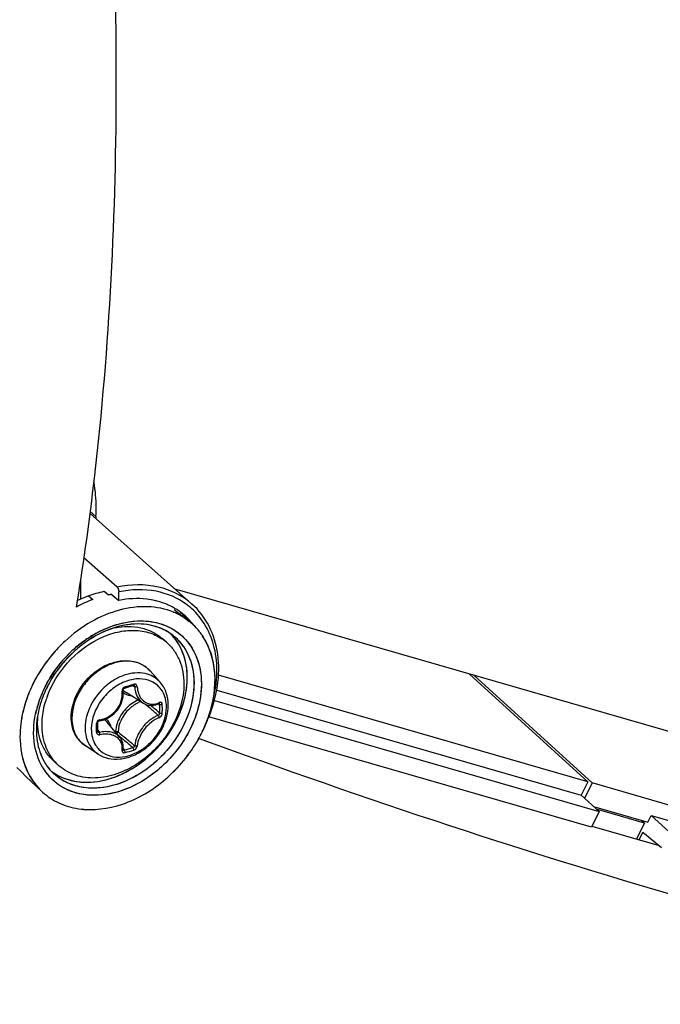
# Model space of a CAD drawing. Header units: millimetres. Extents: x 0 to 420, y 0 to 297.
# Tile 503 of 514: x 379.61 to 383.13, y 225.88 to 231.29. Entities that reach past the tile are written whole.
import ezdxf

# ---------------------------------------------------------------- set-up
doc = ezdxf.new("R2010")
doc.units = ezdxf.units.MM
doc.header["$LTSCALE"] = 23.1
doc.layers.get('0').update_dxf_attribs({"linetype": 'CONTINUOUS'})

msp = doc.modelspace()

# ---------------------------------------------------------------- linework, layer by layer
at = {"color": 7, "linetype": 'Continuous'}
for p, q in [((379.9991, 228.5781), (380.559, 228.0801)), ((380.0314, 228.5618), (380.0005, 228.5885)), ((380.1479, 228.1732), (379.9658, 228.3337)), ((379.9478, 228.107), (379.9478, 228.2123)), ((379.9898, 228.1254), (379.9301, 228.0992)), ((379.9898, 228.1254), (380.0143, 228.1052)), ((380.0764, 228.1504), (380.1009, 228.1302)), ((380.1131, 228.137), (380.1107, 228.1318)), ((380.1131, 228.137), (380.1578, 228.1003)), ((380.1578, 228.1003), (380.1578, 228.1472)), ((384.3886, 227.0298), (380.4672, 228.1618)), ((379.9242, 228.0638), (379.9301, 228.0992)), ((379.9247, 228.0631), (379.9305, 228.0987)), ((380.4619, 228.0503), (380.5442, 227.9846)), ((380.4195, 227.87), (380.3945, 227.8917)), ((380.3844, 227.65), (380.329, 227.7126)), ((382.7334, 227.1039), (380.7047, 227.6895)), ((382.7334, 227.1039), (382.084, 227.6951)), ((382.7575, 227.0969), (382.108, 227.6881)), ((380.1893, 227.6187), (380.2041, 227.6229)), ((380.2009, 227.657), (380.2007, 227.6569)), ((380.2009, 227.657), (380.2007, 227.6569)), ((380.2335, 227.6315), (380.2446, 227.6254)), ((380.2904, 227.5363), (380.1976, 227.5938)), ((380.6948, 227.6073), (382.6966, 227.0295)), ((380.3308, 227.5239), (380.3331, 227.5219)), ((380.3743, 227.532), (380.3813, 227.5283)), ((380.3781, 227.5338), (380.3772, 227.5332)), ((380.3772, 227.5332), (380.3785, 227.5336)), ((380.3785, 227.5336), (380.379, 227.5336)), ((380.6818, 227.5499), (382.7951, 226.9398)), ((379.7102, 227.4608), (379.7098, 227.4582)), ((382.7526, 226.8541), (380.6514, 227.4607)), ((380.0411, 227.4092), (380.041, 227.4279)), ((380.0411, 227.4041), (380.0411, 227.4092)), ((380.1626, 227.3474), (380.0926, 227.4308)), ((380.041, 227.3806), (380.0411, 227.4041)), ((380.0411, 227.3874), (380.0504, 227.3751)), ((380.1396, 227.3802), (380.136, 227.3792)), ((380.1492, 227.3634), (380.1649, 227.3501)), ((380.043, 227.2558), (379.9732, 227.3017)), ((380.1649, 227.3501), (380.1826, 227.3351)), ((380.601, 227.3395), (380.596, 227.3413)), ((380.6011, 227.3393), (380.5961, 227.3412)), ((380.1804, 227.2792), (380.1814, 227.2784)), ((380.1812, 227.2863), (380.1872, 227.2781)), ((380.1814, 227.2784), (380.1823, 227.2779)), ((379.8303, 227.1897), (379.8053, 227.2113)), ((379.5971, 227.1816), (379.6207, 227.1595)), ((379.6458, 227.1333), (379.6207, 227.1595)), ((379.7402, 227.1794), (379.7395, 227.1807)), ((379.6458, 227.1333), (379.7348, 227.0499)), ((382.7334, 227.1039), (382.6966, 227.0295)), ((382.7575, 227.0969), (382.7156, 227.0122)), ((385.485, 226.3095), (382.7575, 227.0969)), ((382.6966, 227.0295), (382.7951, 226.9398)), ((382.7951, 226.9398), (382.7526, 226.8541)), ((382.765, 226.9672), (383.0629, 226.8812)), ((383.0442, 226.8767), (382.7811, 226.9526)), ((383.0629, 226.8812), (383.0813, 226.9184)), ((383.0813, 226.9184), (385.4395, 226.2377)), ((383.0813, 226.9184), (383.1798, 226.8288)), ((383.0442, 226.8767), (383.0009, 226.7892)), ((383.0268, 226.8917), (383.0442, 226.8767)), ((382.7544, 226.8603), (383.1247, 226.7534)), ((383.0152, 226.785), (383.0358, 226.8266)), ((383.0358, 226.8266), (383.1373, 226.743))]:
    msp.add_line(p, q, dxfattribs=at)
for points in [[(380.2041, 227.6229), (380.213, 227.6254), (380.2218, 227.628), (380.2367, 227.6324)], [(380.2367, 227.6324), (380.2372, 227.6326), (380.2383, 227.6327), (380.2392, 227.6326), (380.24, 227.6324), (380.2403, 227.6323)], [(380.0518, 227.4393), (380.0614, 227.4411), (380.0741, 227.4446), (380.0865, 227.4493), (380.0985, 227.455), (380.11, 227.4618), (380.1209, 227.4695), (380.1311, 227.4782), (380.1406, 227.4876), (380.1492, 227.4979), (380.157, 227.5087), (380.1638, 227.5202), (380.1695, 227.5322), (380.1742, 227.5445), (380.1777, 227.5571), (380.1801, 227.5699), (380.1813, 227.5828), (380.1814, 227.5957)], [(380.1814, 227.5957), (380.1805, 227.6061), (380.1805, 227.6076), (380.1808, 227.6091), (380.1812, 227.6107), (380.1819, 227.6122), (380.1827, 227.6137), (380.1837, 227.615), (380.1849, 227.6162), (380.1861, 227.6172), (380.1874, 227.618), (380.1887, 227.6186), (380.1893, 227.6187)], [(380.2903, 227.5363), (380.2941, 227.5341), (380.3025, 227.5301), (380.3113, 227.527), (380.3206, 227.525), (380.3301, 227.5239)], [(380.3301, 227.5239), (380.3398, 227.5239), (380.3498, 227.5249), (380.3597, 227.527), (380.3697, 227.5302), (380.3772, 227.5332)], [(380.041, 227.4279), (380.041, 227.4287), (380.0413, 227.43), (380.0418, 227.4314), (380.0425, 227.4328), (380.0434, 227.4341), (380.0445, 227.4354), (380.0457, 227.4365), (380.047, 227.4374), (380.0484, 227.4382), (380.0499, 227.4388), (380.0514, 227.4392), (380.0518, 227.4393)], [(380.0417, 227.3782), (380.0413, 227.3787), (380.0411, 227.3794), (380.041, 227.3802), (380.041, 227.3806)], [(380.1759, 227.3249), (380.1721, 227.3333), (380.1674, 227.3412), (380.1626, 227.3474)], [(380.1805, 227.2801), (380.1813, 227.2873), (380.1814, 227.2972), (380.1806, 227.3068), (380.1787, 227.3161), (380.1759, 227.3249)], [(380.1805, 227.2792), (380.1805, 227.2791), (380.1805, 227.2791), (380.1805, 227.2792), (380.1805, 227.2795), (380.1805, 227.2801)]]:
    msp.add_lwpolyline(points, dxfattribs=at)
for centre, radius, start, end in [((380.4782, 228.5375), 0.4475, 176.8971, 178.4742), ((380.213, 227.5891), 0.5526, 100.3309, 101.7019), ((380.2599, 227.4519), 0.698, 114.7032, 118.7467), ((380.2434, 227.4879), 0.6585, 110.3601, 114.7112), ((380.2655, 227.7041), 0.4054, 75.3735, 76.79), ((380.2702, 227.7208), 0.388, 66.619, 75.4189), ((380.2756, 227.7343), 0.3735, 66.3121, 66.5586), ((380.2782, 227.74), 0.3673, 60.5342, 66.3247), ((380.2813, 227.7456), 0.3608, 59.3163, 60.5183), ((380.2839, 227.75), 0.3557, 51.39, 59.3241), ((380.3012, 227.7703), 0.3831, 48.3308, 52.9119), ((380.3156, 227.6919), 0.3717, 66.7087, 67.7143), ((380.3189, 227.6994), 0.3636, 60.3122, 67.717), ((380.3191, 227.6996), 0.3633, 60.4264, 66.7265), ((380.2329, 227.751), 0.3867, 43.2966, 47.2978), ((380.3245, 227.7094), 0.3521, 51.4049, 60.4133), ((380.3243, 227.709), 0.3526, 51.4156, 60.2962), ((380.2856, 227.7523), 0.3529, 44.9888, 51.3695), ((380.2514, 227.7685), 0.3613, 39.0989, 43.2924), ((380.2835, 227.7503), 0.3558, 39.8128, 44.9781), ((380.2143, 227.5495), 0.408, 100.9855, 101.3584), ((380.2618, 227.7771), 0.3477, 38.1384, 39.0776), ((380.3272, 227.7129), 0.3477, 48.3617, 51.3814), ((380.3274, 227.7132), 0.3473, 48.3642, 51.391), ((380.2796, 227.747), 0.3609, 36.7286, 39.815), ((380.3256, 227.7113), 0.35, 41.2188, 48.3464), ((380.3257, 227.7114), 0.3498, 41.2183, 48.3492), ((380.3433, 227.3577), 0.6422, 120.8732, 122.1268), ((380.3383, 227.3662), 0.6324, 119.2328, 120.8744), ((380.2414, 227.7151), 0.2837, 42.6538, 45.6927), ((380.2417, 227.7155), 0.2832, 42.6021, 45.5847), ((380.2405, 227.7143), 0.2849, 42.0025, 42.6552), ((380.2409, 227.7147), 0.2844, 41.9994, 42.6035), ((380.238, 227.7122), 0.2882, 34.7184, 41.9867), ((380.2753, 227.6829), 0.2877, 34.746, 51.2762), ((380.3226, 227.7086), 0.354, 39.5241, 41.2254), ((380.3227, 227.7087), 0.3538, 39.5218, 41.2241), ((380.3192, 227.7059), 0.3583, 34.7268, 39.5137), ((380.3195, 227.7061), 0.358, 34.7216, 39.5173), ((380.316, 227.7036), 0.3623, 34.1645, 34.7334), ((380.3166, 227.704), 0.3616, 34.1603, 34.7268), ((380.3152, 227.7031), 0.3632, 33.6712, 34.1645), ((380.3719, 227.3183), 0.6909, 130.9008, 132.2846), ((380.3625, 227.3295), 0.6763, 123.949, 130.9204), ((380.2531, 227.6778), 0.2542, 49.1138, 56.5118), ((380.3831, 227.3065), 0.7072, 133.3719, 148.6065), ((380.3787, 227.3107), 0.7011, 132.452, 133.3507), ((380.2138, 227.6105), 0.1539, 50.5352, 52.3899), ((380.214, 227.6107), 0.1537, 47.2036, 50.5349), ((380.2134, 227.6101), 0.1545, 41.5302, 47.1948), ((380.3605, 227.3082), 0.7526, 153.6676, 157.5399), ((380.3369, 227.3333), 0.6537, 153.263, 156.1652), ((380.3322, 227.3358), 0.6484, 153.6775, 154.6483), ((380.3354, 227.3342), 0.652, 153.1881, 153.6775), ((380.3458, 227.3288), 0.6637, 151.2079, 153.1839), ((380.317, 227.3488), 0.6182, 153.6767, 155.3664), ((380.3209, 227.3467), 0.6227, 153.6861, 155.3403), ((380.334, 227.3403), 0.6372, 151.5214, 153.6846), ((380.3274, 227.3436), 0.6299, 151.5063, 153.6718), ((380.362, 227.3199), 0.6822, 148.6473, 151.2064), ((379.6593, 229.5582), 2.0045, 285.3931, 286.8075), ((380.28, 227.427), 0.2433, 109.0367, 109.2293), ((380.3406, 227.3165), 0.731, 158.1917, 158.5612), ((380.3454, 227.3146), 0.7362, 157.5509, 158.1575), ((380.2833, 227.3547), 0.596, 158.9998, 166.1624), ((380.3066, 227.3464), 0.6207, 158.9045, 160.8895), ((380.3053, 227.3468), 0.6194, 158.5831, 159.0453), ((380.3205, 227.341), 0.6357, 155.9154, 158.9018), ((380.3167, 227.3422), 0.6316, 156.1669, 158.5763), ((380.3007, 227.3559), 0.6004, 155.3283, 159.6311), ((380.3054, 227.354), 0.6055, 155.3552, 159.5583), ((380.3291, 227.3372), 0.645, 154.6479, 155.9205), ((380.2439, 227.3977), 0.5108, 159.6814, 163.4379), ((380.2449, 227.6701), 0.0898, 224.1498, 225.1349), ((380.2451, 227.6704), 0.0901, 225.1677, 238.1926), ((380.2738, 227.3571), 0.5862, 161.8357, 166.3289), ((380.2963, 227.35), 0.6098, 160.8923, 161.8603), ((380.2904, 227.3597), 0.5895, 159.5713, 160.5116), ((380.346, 227.3685), 0.202, 114.0645, 126.4053), ((372.1934, 217.9622), 12.5417, 49.56104, 49.72441), ((372.35, 218.0256), 12.4061, 49.65654, 49.94798), ((380.3357, 227.6366), 0.1071, 290.317, 292.2631), ((380.3344, 227.6396), 0.1103, 292.2624, 294.0755), ((378.9161, 227.5046), 1.4654, 0.0023, 0.9288), ((378.9178, 227.5037), 1.4783, 0.0024, 0.9289), ((380.2426, 227.3649), 0.5541, 166.3496, 168.4291), ((380.1928, 227.3841), 0.4886, 170.9753, 172.6412), ((380.1183, 227.4385), 0.4081, 176.8602, 177.2162), ((380.3598, 227.3506), 0.2113, 135.0983, 148.1044), ((372.9285, 218.8236), 11.4092, 49.26308, 49.56466), ((378.9647, 227.5046), 1.4168, 359.0554, 0.003), ((378.9669, 227.5037), 1.4292, 359.0555, 0.003), ((379.981, 227.6918), 0.7078, 340.1253, 341.5119), ((380.1913, 227.3846), 0.4871, 171.3065, 173.5693), ((380.182, 227.3855), 0.4778, 172.6447, 173.5736), ((380.1078, 227.4389), 0.3976, 177.2056, 179.9888), ((377.8937, 227.3993), 2.1407, 0.0023, 0.6425), ((380.0572, 227.4235), 0.0216, 99.0638, 106.7637), ((380.0236, 227.3728), 0.0902, 40.0257, 53.8865), ((380.0083, 227.3725), 0.1114, 16.5086, 23.3442), ((379.9491, 227.7038), 0.7418, 333.9594, 340.0927), ((379.9506, 227.7032), 0.7403, 334.2308, 340.0948), ((377.9738, 227.3993), 2.0607, 359.3452, 0.0019), ((380.0383, 227.3806), 0.00271, 351.6033, 359.3214), ((387.8055, 236.4644), 11.8794, 229.89404, 230.16205), ((379.9161, 227.7197), 0.7785, 330.5123, 333.6717), ((379.9167, 227.7194), 0.7778, 330.5103, 333.6685), ((379.9286, 227.7134), 0.7645, 333.6799, 333.9876), ((379.93, 227.7127), 0.7629, 333.6777, 333.9899), ((379.9309, 227.7123), 0.762, 333.9876, 334.2589), ((387.2956, 235.7567), 11.0235, 229.81565, 230.16603), ((386.8571, 235.3272), 10.3986, 230.16047, 230.51372), ((379.8124, 228.6652), 1.4368, 285.1211, 287.0773), ((379.813, 228.6633), 1.4495, 285.1302, 287.0863), ((379.9958, 227.3557), 0.286, 212.4396, 214.729), ((379.9909, 227.3523), 0.28, 212.3922, 214.722), ((379.9938, 227.3543), 0.2836, 214.7319, 215.057), ((379.9919, 227.353), 0.2813, 214.7269, 215.0192), ((379.9865, 227.3491), 0.2746, 214.9928, 226.7807), ((379.9865, 227.3489), 0.2745, 215.0081, 226.7584), ((379.9968, 227.3819), 0.2543, 221.708, 229.0965), ((379.9986, 227.3217), 0.3795, 208.252, 208.5027), ((379.9903, 227.3171), 0.3701, 208.4792, 214.6989), ((380.0082, 227.3408), 0.3128, 210.7901, 214.7141), ((380.0061, 227.3397), 0.3104, 211.0881, 222.7444), ((380.0019, 227.3366), 0.3052, 214.7236, 222.4961), ((379.9567, 227.3861), 0.2812, 231.4053, 232.5896), ((379.9565, 227.3859), 0.2809, 231.4064, 232.5935), ((379.9578, 227.3876), 0.2831, 232.5931, 236.29), ((379.9576, 227.3873), 0.2827, 232.5969, 236.2885), ((379.9777, 227.3084), 0.3548, 214.7064, 226.7754), ((379.9725, 227.3034), 0.3475, 226.8244, 227.647), ((379.9724, 227.3032), 0.3473, 226.8295, 227.6451)]:
    msp.add_arc(centre, radius, start, end, dxfattribs=at)
for points, knots in [([(380.1434, 230.9639), (380.1434, 231.2129), (380.126, 232.2454), (380.0425, 233.2763), (379.9483, 234.0541)], [0, 0, 0, 0, 0.241202, 1, 1, 1, 1]), ([(379.9305, 228.0987), (379.9666, 228.3221), (380.0968, 229.2717), (380.1434, 230.2318), (380.1434, 230.9639)], [0, 0, 0, 0, 0.236061, 1, 1, 1, 1]), ([(380.0314, 228.5618), (380.0322, 228.5778), (380.034, 228.6404), (380.0289, 228.7032), (380.0208, 228.7491)], [0, 0, 0, 0, 0.25613, 1, 1, 1, 1]), ([(380.559, 228.0801), (380.5075, 228.1259), (380.3712, 228.1927), (380.2219, 228.1883), (380.1479, 228.1732)], [0, 0, 0, 0, 0.477261, 1, 1, 1, 1]), ([(380.1479, 228.1732), (380.1494, 228.1719), (380.1551, 228.1643), (380.1578, 228.1546), (380.1578, 228.1472)], [0, 0, 0, 0, 0.21372, 1, 1, 1, 1]), ([(380.5322, 228.0758), (380.4826, 228.1133), (380.3578, 228.1658), (380.2243, 228.1606), (380.1578, 228.1472)], [0, 0, 0, 0, 0.477992, 1, 1, 1, 1]), ([(380.3582, 228.0987), (380.3425, 228.1024), (380.2763, 228.1139), (380.2078, 228.11), (380.1578, 228.1003)], [0, 0, 0, 0, 0.240565, 1, 1, 1, 1]), ([(380.4568, 228.0358), (380.4124, 228.054), (380.3119, 228.0738), (380.1549, 228.0529), (379.9991, 227.9866), (379.9053, 227.9169), (379.8618, 227.8766)], [0, 0, 0, 0, 0.222342, 0.46366, 0.724676, 1, 1, 1, 1]), ([(380.6753, 227.556), (380.6983, 227.6478), (380.706, 227.7927), (380.6408, 227.9619), (380.5867, 228.0289), (380.5558, 228.0564)], [0, 0, 0, 0, 0.528666, 0.769347, 1, 1, 1, 1]), ([(380.6484, 227.4504), (380.6722, 227.5079), (380.7059, 227.6247), (380.7094, 227.801), (380.6626, 227.9602), (380.5973, 228.0461), (380.559, 228.0801)], [0, 0, 0, 0, 0.276251, 0.533772, 0.772794, 1, 1, 1, 1]), ([(380.1366, 227.951), (380.1166, 227.9449), (380.035, 227.9144), (379.9611, 227.8647), (379.9122, 227.8202)], [0, 0, 0, 0, 0.239963, 1, 1, 1, 1]), ([(380.134, 227.9502), (380.1143, 227.9441), (380.0342, 227.9138), (379.9615, 227.8649), (379.9133, 227.8212)], [0, 0, 0, 0, 0.240136, 1, 1, 1, 1]), ([(379.9848, 227.8906), (380.0247, 227.9173), (380.1076, 227.9609), (380.2394, 227.9922), (380.3658, 227.9847), (380.4409, 227.952), (380.4726, 227.93)], [0, 0, 0, 0, 0.278083, 0.537431, 0.776319, 1, 1, 1, 1]), ([(380.0295, 227.918), (380.101, 227.958), (380.22, 227.9971), (380.3751, 227.9811), (380.4422, 227.9508), (380.471, 227.9311)], [0, 0, 0, 0, 0.532514, 0.773002, 1, 1, 1, 1]), ([(380.4552, 227.9074), (380.4146, 227.9399), (380.3049, 227.9829), (380.1906, 227.9677), (380.134, 227.9502)], [0, 0, 0, 0, 0.467588, 1, 1, 1, 1]), ([(380.4048, 227.9392), (380.3662, 227.9582), (380.2745, 227.9793), (380.1826, 227.965), (380.1366, 227.951)], [0, 0, 0, 0, 0.472403, 1, 1, 1, 1]), ([(380.1366, 227.9501), (380.183, 227.9591), (380.255, 227.9603), (380.3414, 227.9301), (380.3782, 227.9057), (380.3945, 227.8917)], [0, 0, 0, 0, 0.520305, 0.763333, 1, 1, 1, 1]), ([(379.7648, 227.575), (379.7896, 227.6418), (379.8661, 227.7659), (380.0073, 227.8771), (380.1348, 227.9261), (380.2287, 227.9394), (380.3173, 227.9288), (380.3703, 227.9051), (380.3934, 227.8898)], [0, 0, 0, 0, 0.270012, 0.538889, 0.665622, 0.784297, 0.895035, 1, 1, 1, 1]), ([(380.4749, 227.4433), (380.495, 227.4839), (380.5254, 227.5669), (380.5385, 227.6942), (380.5162, 227.8115), (380.4765, 227.8779), (380.4522, 227.905)], [0, 0, 0, 0, 0.278014, 0.537515, 0.77657, 1, 1, 1, 1]), ([(380.4552, 227.9074), (380.4864, 227.8825), (380.5398, 227.8164), (380.5752, 227.6899), (380.5666, 227.5493), (380.5339, 227.4572), (380.5117, 227.4123)], [0, 0, 0, 0, 0.222971, 0.459982, 0.719377, 1, 1, 1, 1]), ([(380.471, 227.9311), (380.5072, 227.9063), (380.5709, 227.8375), (380.6155, 227.6997), (380.6089, 227.5446), (380.5734, 227.4428), (380.5488, 227.3931)], [0, 0, 0, 0, 0.223214, 0.459267, 0.718396, 1, 1, 1, 1]), ([(380.6466, 227.4512), (380.6749, 227.5294), (380.7041, 227.6881), (380.6569, 227.8464), (380.6158, 227.9071)], [0, 0, 0, 0, 0.531577, 1, 1, 1, 1]), ([(380.6523, 227.4674), (380.6775, 227.5428), (380.7022, 227.695), (380.6565, 227.8458), (380.6175, 227.9045)], [0, 0, 0, 0, 0.530359, 1, 1, 1, 1]), ([(379.8619, 227.8767), (379.8401, 227.8565), (379.7583, 227.772), (379.6945, 227.6697), (379.6619, 227.5881)], [0, 0, 0, 0, 0.253077, 1, 1, 1, 1]), ([(379.8618, 227.8766), (379.8437, 227.8598), (379.7749, 227.79), (379.7185, 227.7078), (379.686, 227.642)], [0, 0, 0, 0, 0.251571, 1, 1, 1, 1]), ([(380.5487, 227.8537), (380.5788, 227.8103), (380.6184, 227.7011), (380.6062, 227.5219), (380.5327, 227.3437), (380.408, 227.1884), (380.2484, 227.0756), (380.0733, 227.0207), (379.9036, 227.0339), (379.8109, 227.0932), (379.7769, 227.1304)], [0, 0, 0, 0, 0.111601, 0.235694, 0.371611, 0.512961, 0.65114, 0.778817, 0.893431, 1, 1, 1, 1]), ([(380.5116, 227.8469), (380.5395, 227.8067), (380.5766, 227.7061), (380.5671, 227.5406), (380.5016, 227.375), (380.3889, 227.2291), (380.2431, 227.1208), (380.0815, 227.064), (379.9229, 227.0681), (379.8327, 227.1169), (379.7985, 227.149)], [0, 0, 0, 0, 0.111188, 0.234535, 0.369608, 0.510439, 0.648802, 0.777413, 0.893182, 1, 1, 1, 1]), ([(379.8007, 227.1521), (379.8386, 227.1268), (379.9325, 227.0934), (380.0862, 227.1057), (380.2387, 227.1719), (380.3734, 227.2832), (380.4753, 227.4266), (380.5325, 227.5857), (380.5376, 227.743), (380.5014, 227.838), (380.4749, 227.8763)], [0, 0, 0, 0, 0.107975, 0.226362, 0.356798, 0.495317, 0.63487, 0.76804, 0.889766, 1, 1, 1, 1]), ([(380.4195, 227.87), (380.4347, 227.8568), (380.4623, 227.8264), (380.5034, 227.7518), (380.5146, 227.6861), (380.5146, 227.6423)], [0, 0, 0, 0, 0.238021, 0.481682, 1, 1, 1, 1]), ([(379.753, 227.6274), (379.7625, 227.6462), (379.8043, 227.7203), (379.8598, 227.7865), (379.9071, 227.8295)], [0, 0, 0, 0, 0.2481, 1, 1, 1, 1]), ([(380.3077, 227.7324), (380.2914, 227.745), (380.252, 227.7641), (380.1846, 227.7695), (380.1139, 227.7531), (380.0457, 227.7169), (379.9854, 227.6639), (379.9237, 227.5799), (379.8993, 227.5022), (379.8993, 227.4522)], [0, 0, 0, 0, 0.104897, 0.216899, 0.338904, 0.47012, 0.607003, 0.744549, 1, 1, 1, 1]), ([(379.904, 227.5227), (379.9165, 227.5724), (379.9677, 227.666), (380.053, 227.73), (380.1004, 227.7495)], [0, 0, 0, 0, 0.499995, 1, 1, 1, 1]), ([(380.1004, 227.7495), (380.121, 227.758), (380.1629, 227.7699), (380.2266, 227.7704), (380.2848, 227.7518), (380.3162, 227.727), (380.329, 227.7126)], [0, 0, 0, 0, 0.270574, 0.524505, 0.765155, 1, 1, 1, 1]), ([(380.3149, 227.6942), (380.2973, 227.6996), (380.2586, 227.7046), (380.199, 227.6953), (380.1398, 227.6704), (380.0664, 227.6189), (379.9964, 227.5304), (379.972, 227.4424), (379.972, 227.4002)], [0, 0, 0, 0, 0.108641, 0.225762, 0.35139, 0.483442, 0.751147, 1, 1, 1, 1]), ([(380.3844, 227.65), (380.3753, 227.6603), (380.3539, 227.6786), (380.3283, 227.6902), (380.3149, 227.6942)], [0, 0, 0, 0, 0.49562, 1, 1, 1, 1]), ([(380.5146, 227.6423), (380.5146, 227.5583), (380.4727, 227.4279), (380.3679, 227.288), (380.2656, 227.2007), (380.1506, 227.1425), (380.0321, 227.1184), (379.9201, 227.1318), (379.8562, 227.1672), (379.8303, 227.1897)], [0, 0, 0, 0, 0.256473, 0.394543, 0.531644, 0.662632, 0.784011, 0.89531, 1, 1, 1, 1]), ([(380.1999, 227.6567), (380.173, 227.6473), (380.1211, 227.6182), (380.0405, 227.5367), (380.0059, 227.4503), (380.0059, 227.3945)], [0, 0, 0, 0, 0.249772, 0.51087, 1, 1, 1, 1]), ([(380.1913, 227.6256), (380.1864, 227.6243), (380.1775, 227.6173), (380.1746, 227.6065), (380.1752, 227.6014)], [0, 0, 0, 0, 0.497141, 1, 1, 1, 1]), ([(380.1913, 227.6256), (380.1914, 227.6248), (380.1915, 227.6225), (380.1908, 227.6192), (380.1893, 227.6187)], [0, 0, 0, 0, 0.348, 1, 1, 1, 1]), ([(380.3338, 227.6562), (380.3141, 227.6648), (380.2684, 227.6733), (380.2233, 227.6647), (380.2009, 227.657)], [0, 0, 0, 0, 0.47597, 1, 1, 1, 1]), ([(380.2389, 227.6394), (380.239, 227.6385), (380.2391, 227.6362), (380.2382, 227.6329), (380.2367, 227.6324)], [0, 0, 0, 0, 0.339767, 1, 1, 1, 1]), ([(380.258, 227.6253), (380.2577, 227.6298), (380.2545, 227.637), (380.2457, 227.6405), (380.2411, 227.64), (380.2389, 227.6394)], [0, 0, 0, 0, 0.502703, 0.74499, 1, 1, 1, 1]), ([(380.2446, 227.6254), (380.2446, 227.6262), (380.244, 227.6289), (380.2421, 227.6313), (380.2403, 227.6323)], [0, 0, 0, 0, 0.264576, 1, 1, 1, 1]), ([(380.2446, 227.6254), (380.2456, 227.6072), (380.2532, 227.5726), (380.2767, 227.5448), (380.2903, 227.5363)], [0, 0, 0, 0, 0.531229, 1, 1, 1, 1]), ([(380.258, 227.6252), (380.2557, 227.6246), (380.2512, 227.6241), (380.2466, 227.6246), (380.2446, 227.6254)], [0, 0, 0, 0, 0.5364, 1, 1, 1, 1]), ([(380.258, 227.6253), (380.2588, 227.6128), (380.2631, 227.5891), (380.2794, 227.5582), (380.3046, 227.5368), (380.3253, 227.5311), (380.3356, 227.5304)], [0, 0, 0, 0, 0.279104, 0.533854, 0.769255, 1, 1, 1, 1]), ([(380.4188, 227.5137), (380.4188, 227.5294), (380.4153, 227.5598), (380.3985, 227.6015), (380.3709, 227.6352), (380.3467, 227.6505), (380.3338, 227.6562)], [0, 0, 0, 0, 0.267263, 0.518158, 0.759229, 1, 1, 1, 1]), ([(380.4287, 227.5249), (380.4287, 227.5479), (380.4219, 227.5934), (380.3989, 227.6336), (380.3844, 227.65)], [0, 0, 0, 0, 0.512429, 1, 1, 1, 1]), ([(379.662, 227.5885), (379.6559, 227.5732), (379.6342, 227.5132), (379.6207, 227.45), (379.6165, 227.4028)], [0, 0, 0, 0, 0.257588, 1, 1, 1, 1]), ([(379.6601, 227.5837), (379.6543, 227.5689), (379.6335, 227.5103), (379.6206, 227.4489), (379.6165, 227.403)], [0, 0, 0, 0, 0.257376, 1, 1, 1, 1]), ([(380.0537, 227.4448), (380.0715, 227.4476), (380.1065, 227.4607), (380.1482, 227.4979), (380.1738, 227.5472), (380.1773, 227.584), (380.1752, 227.6014)], [0, 0, 0, 0, 0.24849, 0.504031, 0.757203, 1, 1, 1, 1]), ([(380.1752, 227.6013), (380.1766, 227.6018), (380.1788, 227.6025), (380.1807, 227.6046), (380.1806, 227.6054)], [0, 0, 0, 0, 0.63264, 1, 1, 1, 1]), ([(380.1813, 227.5938), (380.1845, 227.5914), (380.1986, 227.5824), (380.2148, 227.5772), (380.2272, 227.5754)], [0, 0, 0, 0, 0.245283, 1, 1, 1, 1]), ([(379.7378, 227.5649), (379.7346, 227.5563), (379.7229, 227.5223), (379.7144, 227.4872), (379.7102, 227.4608)], [0, 0, 0, 0, 0.255569, 1, 1, 1, 1]), ([(379.7352, 227.4173), (379.7352, 227.4277), (379.7369, 227.4702), (379.7451, 227.5124), (379.7543, 227.5433)], [0, 0, 0, 0, 0.242407, 1, 1, 1, 1]), ([(379.8956, 227.4579), (379.8956, 227.4632), (379.8964, 227.485), (379.8999, 227.5067), (379.904, 227.5227)], [0, 0, 0, 0, 0.244438, 1, 1, 1, 1]), ([(380.0298, 227.3049), (380.0402, 227.2882), (380.0692, 227.2584), (380.1293, 227.2369), (380.197, 227.24), (380.2651, 227.2659), (380.3273, 227.3114), (380.3922, 227.3891), (380.4188, 227.4649), (380.4188, 227.5137)], [0, 0, 0, 0, 0.105488, 0.213714, 0.331476, 0.460622, 0.598286, 0.738716, 1, 1, 1, 1]), ([(380.043, 227.2558), (380.0601, 227.2446), (380.0999, 227.2283), (380.1655, 227.2256), (380.2323, 227.2429), (380.2954, 227.2778), (380.3505, 227.3275), (380.4068, 227.406), (380.4287, 227.4782), (380.4287, 227.5249)], [0, 0, 0, 0, 0.11076, 0.226584, 0.349536, 0.479279, 0.613227, 0.747471, 1, 1, 1, 1]), ([(380.2261, 227.5311), (380.2182, 227.5252), (380.1882, 227.4999), (380.165, 227.4665), (380.1536, 227.4394)], [0, 0, 0, 0, 0.251119, 1, 1, 1, 1]), ([(380.2776, 227.5443), (380.2715, 227.5419), (380.2468, 227.5308), (380.2246, 227.5142), (380.2101, 227.4997)], [0, 0, 0, 0, 0.242416, 1, 1, 1, 1]), ([(380.3356, 227.5304), (380.3386, 227.5302), (380.3513, 227.53), (380.3639, 227.5328), (380.3728, 227.5362)], [0, 0, 0, 0, 0.242499, 1, 1, 1, 1]), ([(380.3794, 227.5388), (380.3795, 227.5383), (380.3795, 227.5366), (380.3789, 227.5347), (380.3781, 227.5338)], [0, 0, 0, 0, 0.296838, 1, 1, 1, 1]), ([(380.3813, 227.5283), (380.3813, 227.5289), (380.3813, 227.5309), (380.3802, 227.533), (380.3789, 227.5337)], [0, 0, 0, 0, 0.295427, 1, 1, 1, 1]), ([(380.3959, 227.5277), (380.3958, 227.5316), (380.3935, 227.5384), (380.3854, 227.5407), (380.3814, 227.5397), (380.3794, 227.5388)], [0, 0, 0, 0, 0.500392, 0.734456, 1, 1, 1, 1]), ([(380.3959, 227.5277), (380.3935, 227.5267), (380.3885, 227.5261), (380.3833, 227.527), (380.3813, 227.5283)], [0, 0, 0, 0, 0.520163, 1, 1, 1, 1]), ([(379.7395, 227.1807), (379.7132, 227.2248), (379.6805, 227.332), (379.691, 227.442), (379.7046, 227.4973)], [0, 0, 0, 0, 0.47433, 1, 1, 1, 1]), ([(380.1804, 227.4622), (380.1763, 227.4556), (380.1622, 227.4297), (380.1538, 227.4002), (380.1527, 227.3784)], [0, 0, 0, 0, 0.261592, 1, 1, 1, 1]), ([(380.374, 227.4685), (380.3574, 227.4624), (380.3247, 227.4431), (380.2846, 227.4025), (380.2556, 227.3543), (380.2457, 227.3187), (380.2446, 227.3018)], [0, 0, 0, 0, 0.24174, 0.507568, 0.769195, 1, 1, 1, 1]), ([(380.374, 227.4685), (380.3751, 227.469), (380.3792, 227.472), (380.3815, 227.4774), (380.3813, 227.4812)], [0, 0, 0, 0, 0.233629, 1, 1, 1, 1]), ([(380.3794, 227.456), (380.3797, 227.4596), (380.378, 227.4644), (380.3749, 227.4679), (380.374, 227.4685)], [0, 0, 0, 0, 0.766459, 1, 1, 1, 1]), ([(380.3794, 227.456), (380.3817, 227.4569), (380.3902, 227.4623), (380.3958, 227.4725), (380.3959, 227.4801)], [0, 0, 0, 0, 0.2401, 1, 1, 1, 1]), ([(380.3959, 227.4801), (380.3935, 227.4791), (380.3884, 227.4786), (380.3833, 227.4798), (380.3813, 227.4812)], [0, 0, 0, 0, 0.516682, 1, 1, 1, 1]), ([(379.7072, 227.4391), (379.7024, 227.3965), (379.704, 227.3135), (379.7336, 227.2351), (379.7544, 227.2023)], [0, 0, 0, 0, 0.524811, 1, 1, 1, 1]), ([(379.7072, 227.439), (379.7024, 227.3964), (379.704, 227.3134), (379.7336, 227.235), (379.7544, 227.2023)], [0, 0, 0, 0, 0.525038, 1, 1, 1, 1]), ([(379.8053, 227.2113), (379.7901, 227.2245), (379.7624, 227.255), (379.7214, 227.3295), (379.7102, 227.3952), (379.7102, 227.439)], [0, 0, 0, 0, 0.238021, 0.481682, 1, 1, 1, 1]), ([(379.807, 227.2127), (379.7834, 227.2391), (379.746, 227.3049), (379.7352, 227.3792), (379.7352, 227.4173)], [0, 0, 0, 0, 0.481107, 1, 1, 1, 1]), ([(380.5117, 227.4123), (380.4763, 227.3406), (380.3787, 227.2119), (380.1846, 227.0864), (380.0008, 227.0573), (379.8731, 227.0931), (379.8206, 227.1282), (379.7985, 227.149)], [0, 0, 0, 0, 0.277344, 0.546146, 0.78549, 0.894711, 1, 1, 1, 1]), ([(379.8007, 227.1521), (379.8491, 227.1198), (379.9761, 227.0845), (380.1734, 227.1317), (380.3523, 227.2551), (380.4419, 227.3765), (380.4749, 227.4433)], [0, 0, 0, 0, 0.214357, 0.456917, 0.725312, 1, 1, 1, 1]), ([(379.9732, 227.3017), (379.961, 227.3097), (379.9386, 227.3293), (379.905, 227.38), (379.8956, 227.427), (379.8956, 227.4579)], [0, 0, 0, 0, 0.241984, 0.486768, 1, 1, 1, 1]), ([(379.8993, 227.4522), (379.8993, 227.4221), (379.9081, 227.3768), (379.9403, 227.328), (379.9616, 227.3093), (379.9732, 227.3017)], [0, 0, 0, 0, 0.517982, 0.760912, 1, 1, 1, 1]), ([(380.0509, 227.4442), (380.0463, 227.4428), (380.0381, 227.4372), (380.0343, 227.4278), (380.0343, 227.4233)], [0, 0, 0, 0, 0.515676, 1, 1, 1, 1]), ([(380.0343, 227.4233), (380.0352, 227.4235), (380.0378, 227.4241), (380.041, 227.4261), (380.041, 227.4279)], [0, 0, 0, 0, 0.335626, 1, 1, 1, 1]), ([(380.0537, 227.4448), (380.0537, 227.4435), (380.0537, 227.4416), (380.0525, 227.4394), (380.0518, 227.4393)], [0, 0, 0, 0, 0.650306, 1, 1, 1, 1]), ([(380.1106, 227.4166), (380.1092, 227.4198), (380.1033, 227.432), (380.0948, 227.4429), (380.0875, 227.4498)], [0, 0, 0, 0, 0.255247, 1, 1, 1, 1]), ([(380.1536, 227.4394), (380.1516, 227.4346), (380.1445, 227.4155), (380.1404, 227.3953), (380.1396, 227.3802)], [0, 0, 0, 0, 0.258896, 1, 1, 1, 1]), ([(380.3794, 227.456), (380.3639, 227.4501), (380.3334, 227.4318), (380.2959, 227.3937), (380.2686, 227.3486), (380.2592, 227.3153), (380.258, 227.2995)], [0, 0, 0, 0, 0.241461, 0.507728, 0.769702, 1, 1, 1, 1]), ([(380.6456, 227.4496), (380.6463, 227.4495), (380.6473, 227.4495), (380.6483, 227.4501), (380.6484, 227.4504)], [0, 0, 0, 0, 0.621639, 1, 1, 1, 1]), ([(379.6165, 227.403), (379.6144, 227.3794), (379.6118, 227.2904), (379.6333, 227.1997), (379.6642, 227.1421)], [0, 0, 0, 0, 0.265545, 1, 1, 1, 1]), ([(379.6165, 227.4028), (379.6144, 227.3794), (379.6118, 227.291), (379.6329, 227.201), (379.6634, 227.1436)], [0, 0, 0, 0, 0.265433, 1, 1, 1, 1]), ([(380.5488, 227.3931), (380.5102, 227.3151), (380.4034, 227.1756), (380.191, 227.0424), (379.9906, 227.017), (379.8547, 227.0631), (379.8005, 227.1049), (379.7781, 227.129)], [0, 0, 0, 0, 0.278581, 0.547647, 0.785737, 0.894485, 1, 1, 1, 1]), ([(379.972, 227.4002), (379.972, 227.3929), (379.9733, 227.365), (379.9804, 227.3373), (379.9892, 227.3186)], [0, 0, 0, 0, 0.261199, 1, 1, 1, 1]), ([(380.0059, 227.3945), (380.0059, 227.3784), (380.0095, 227.347), (380.0218, 227.3177), (380.0298, 227.3049)], [0, 0, 0, 0, 0.516185, 1, 1, 1, 1]), ([(380.0343, 227.3758), (380.0352, 227.3759), (380.0377, 227.3765), (380.0407, 227.3784), (380.041, 227.3802)], [0, 0, 0, 0, 0.321323, 1, 1, 1, 1]), ([(380.0343, 227.3758), (380.0343, 227.3735), (380.0352, 227.3691), (380.0413, 227.3619), (380.0492, 227.361), (380.0537, 227.362)], [0, 0, 0, 0, 0.245151, 0.483798, 1, 1, 1, 1]), ([(380.0417, 227.3782), (380.0426, 227.377), (380.0454, 227.375), (380.0487, 227.3748), (380.0504, 227.3751)], [0, 0, 0, 0, 0.481798, 1, 1, 1, 1]), ([(380.1626, 227.3474), (380.1568, 227.3543), (380.1421, 227.3665), (380.1146, 227.3771), (380.0831, 227.3802), (380.0613, 227.3775), (380.0504, 227.3751)], [0, 0, 0, 0, 0.222882, 0.461558, 0.720944, 1, 1, 1, 1]), ([(380.0537, 227.362), (380.0537, 227.3644), (380.0529, 227.3689), (380.0515, 227.3733), (380.0504, 227.3751)], [0, 0, 0, 0, 0.526671, 1, 1, 1, 1]), ([(380.166, 227.3265), (380.1613, 227.3344), (380.148, 227.349), (380.1205, 227.3623), (380.088, 227.3669), (380.0653, 227.3645), (380.0537, 227.362)], [0, 0, 0, 0, 0.221381, 0.457911, 0.717649, 1, 1, 1, 1]), ([(380.1396, 227.3802), (380.1419, 227.3808), (380.1465, 227.3809), (380.151, 227.3796), (380.1527, 227.3784)], [0, 0, 0, 0, 0.526419, 1, 1, 1, 1]), ([(380.1396, 227.3802), (380.1396, 227.3797), (380.1398, 227.3773), (380.1403, 227.375), (380.1409, 227.3733)], [0, 0, 0, 0, 0.234277, 1, 1, 1, 1]), ([(380.1452, 227.3682), (380.1481, 227.3697), (380.1513, 227.3732), (380.1526, 227.3774), (380.1527, 227.3784)], [0, 0, 0, 0, 0.762591, 1, 1, 1, 1]), ([(379.7384, 227.0465), (379.7649, 227.0224), (379.8271, 226.9814), (379.9771, 226.9383), (380.1932, 226.9677), (380.4261, 227.1079), (380.5472, 227.2542), (380.5938, 227.3365)], [0, 0, 0, 0, 0.105623, 0.215069, 0.453817, 0.721502, 1, 1, 1, 1]), ([(379.7384, 227.0465), (379.7649, 227.0224), (379.827, 226.9815), (379.9769, 226.9384), (380.193, 226.9676), (380.426, 227.1077), (380.5472, 227.2541), (380.5938, 227.3365)], [0, 0, 0, 0, 0.105535, 0.214856, 0.453449, 0.721296, 1, 1, 1, 1]), ([(379.9892, 227.3186), (379.9951, 227.3059), (380.0102, 227.2821), (380.0315, 227.2634), (380.043, 227.2558)], [0, 0, 0, 0, 0.504391, 1, 1, 1, 1]), ([(380.1752, 227.2756), (380.1764, 227.2845), (380.1764, 227.3023), (380.1703, 227.3191), (380.166, 227.3265)], [0, 0, 0, 0, 0.513521, 1, 1, 1, 1]), ([(380.2343, 227.2917), (380.2356, 227.292), (380.2401, 227.2939), (380.2442, 227.2982), (380.2446, 227.3018)], [0, 0, 0, 0, 0.265099, 1, 1, 1, 1]), ([(380.2389, 227.2778), (380.2413, 227.2785), (380.2502, 227.2829), (380.2575, 227.2922), (380.258, 227.2995)], [0, 0, 0, 0, 0.257299, 1, 1, 1, 1]), ([(380.258, 227.2995), (380.2547, 227.2984), (380.2494, 227.2986), (380.2454, 227.301), (380.2446, 227.3018)], [0, 0, 0, 0, 0.768189, 1, 1, 1, 1]), ([(385.7185, 225.8807), (384.9245, 226.0187), (383.1972, 226.4458), (381.5117, 227.0068), (380.6011, 227.3393)], [0, 0, 0, 0, 0.45396, 1, 1, 1, 1]), ([(380.1752, 227.2756), (380.1749, 227.2736), (380.1751, 227.2697), (380.1802, 227.263), (380.1874, 227.263), (380.1913, 227.2641)], [0, 0, 0, 0, 0.250198, 0.477776, 1, 1, 1, 1]), ([(380.1752, 227.2756), (380.1759, 227.2758), (380.1781, 227.2765), (380.1803, 227.2784), (380.1805, 227.2801)], [0, 0, 0, 0, 0.303916, 1, 1, 1, 1]), ([(380.1823, 227.2779), (380.1826, 227.2778), (380.1842, 227.2774), (380.1859, 227.2777), (380.1872, 227.2781)], [0, 0, 0, 0, 0.220787, 1, 1, 1, 1]), ([(380.1913, 227.2641), (380.1916, 227.2666), (380.1908, 227.2716), (380.1888, 227.2763), (380.1872, 227.2781)], [0, 0, 0, 0, 0.510568, 1, 1, 1, 1]), ([(380.2389, 227.2778), (380.2392, 227.2803), (380.2383, 227.2853), (380.236, 227.29), (380.2343, 227.2917)], [0, 0, 0, 0, 0.50766, 1, 1, 1, 1])]:
    msp.add_open_spline(points, degree=3, knots=knots, dxfattribs=at)
for points in [[(379.9898, 228.1254), (380.0179, 228.1358), (380.0469, 228.1443), (380.0764, 228.1504)], [(380.0143, 228.1052), (379.9833, 228.0937), (379.9531, 228.0798), (379.9242, 228.0639)], [(379.9055, 227.828), (379.9353, 227.8553), (379.9676, 227.8801), (380.0018, 227.9016)], [(380.4552, 227.9074), (380.4397, 227.9198), (380.4227, 227.9305), (380.4048, 227.9392)], [(380.4726, 227.93), (380.5021, 227.9095), (380.5283, 227.8832), (380.5487, 227.8537)], [(379.9133, 227.8212), (379.8576, 227.7708), (379.8097, 227.7101), (379.7738, 227.6441)], [(379.9122, 227.8202), (379.857, 227.77), (379.8094, 227.7097), (379.7738, 227.6441)], [(379.6634, 227.1436), (379.6819, 227.1089), (379.7061, 227.0768), (379.7347, 227.0499)]]:
    msp.add_open_spline(points, degree=3, dxfattribs=at)

doc.saveas('drawing.dxf')
